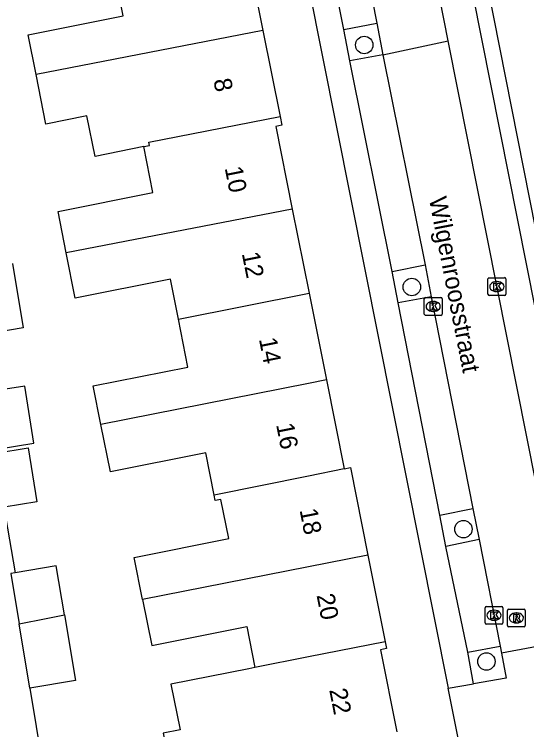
# Model space of a CAD drawing. Extents: x 162250 to 162654, y 380744 to 381605.
# Drawn here: x 162483.45 to 162512.29, y 381060.02 to 381100.24 of the extents above; entities that cross this region are included whole.
import ezdxf

# ---------------------------------------------------------------- set-up
doc = ezdxf.new("R2010")
doc.units = 0
for name, color, linetype in [('IMGEO_Boom', 7, 'Continuous'), ('IMGEO_Kolk', 7, 'Continuous'), ('IMGEO_Openbare_ruimte_label', 7, 'Continuous'), ('IMGEO_Pand', 7, 'Continuous'), ('IMGEO_Pand_nummerreeks', 7, 'Continuous'), ('IMGEO_Parkeervlak_open', 7, 'Continuous'), ('IMGEO_Rioolput', 7, 'Continuous'), ('IMGEO_Voetpad_open', 7, 'Continuous'), ('IMGEO_Woonerf_open', 7, 'Continuous')]:
    doc.layers.add(name, color=color, linetype=linetype)

msp = doc.modelspace()

# ---------------------------------------------------------------- linework, layer by layer
at = {"layer": 'IMGEO_Boom'}
for centre in [(162503.142, 381098.515), (162505.823, 381084.907), (162508.728, 381071.292), (162510.021, 381063.851)]:
    msp.add_circle(centre, 0.489, dxfattribs=at)
at = {"layer": 'IMGEO_Kolk'}
for p, q in [((162510.107, 381084.506), (162510.107, 381085.358)), ((162510.182, 381085.432), (162511.034, 381085.432)), ((162511.108, 381085.358), (162511.108, 381084.506)), ((162510.595, 381085.212), (162510.62, 381085.212)), ((162511.034, 381084.432), (162510.182, 381084.432)), ((162510.618, 381084.652), (162510.593, 381084.652)), ((162506.524, 381083.388), (162506.524, 381084.24)), ((162506.599, 381084.314), (162507.451, 381084.314)), ((162507.012, 381084.094), (162507.037, 381084.094)), ((162507.525, 381084.24), (162507.525, 381083.388)), ((162507.451, 381083.314), (162506.599, 381083.314)), ((162507.035, 381083.534), (162507.01, 381083.534)), ((162509.949, 381066.023), (162509.949, 381066.875)), ((162510.024, 381066.949), (162510.876, 381066.949)), ((162510.437, 381066.729), (162510.462, 381066.729)), ((162510.95, 381066.875), (162510.95, 381066.023)), ((162510.876, 381065.949), (162510.024, 381065.949)), ((162510.46, 381066.169), (162510.435, 381066.169))]:
    msp.add_line(p, q, dxfattribs=at)
for points in [[(162510.107, 381084.506), (162510.107, 381085.358)], [(162510.182, 381085.432), (162511.034, 381085.432)], [(162511.108, 381085.358), (162511.108, 381084.506)], [(162510.428, 381085.132), (162510.551, 381085.132), (162510.551, 381084.981), (162510.681, 381085.132), (162510.845, 381085.132), (162510.699, 381084.981), (162510.852, 381084.732), (162510.7, 381084.732), (162510.615, 381084.896), (162510.551, 381084.829), (162510.551, 381084.732), (162510.428, 381084.732), (162510.428, 381085.132)], [(162511.034, 381084.432), (162510.182, 381084.432)], [(162506.524, 381083.388), (162506.524, 381084.24)], [(162506.599, 381084.314), (162507.451, 381084.314)], [(162506.845, 381084.014), (162506.968, 381084.014), (162506.968, 381083.863), (162507.098, 381084.014), (162507.262, 381084.014), (162507.116, 381083.863), (162507.269, 381083.614), (162507.117, 381083.614), (162507.032, 381083.778), (162506.968, 381083.711), (162506.968, 381083.614), (162506.845, 381083.614), (162506.845, 381084.014)], [(162507.525, 381084.24), (162507.525, 381083.388)], [(162507.451, 381083.314), (162506.599, 381083.314)], [(162509.949, 381066.023), (162509.949, 381066.875)], [(162510.024, 381066.949), (162510.876, 381066.949)], [(162510.95, 381066.875), (162510.95, 381066.023)], [(162510.27, 381066.649), (162510.393, 381066.649), (162510.393, 381066.498), (162510.523, 381066.649), (162510.687, 381066.649), (162510.541, 381066.498), (162510.694, 381066.249), (162510.542, 381066.249), (162510.457, 381066.413), (162510.393, 381066.346), (162510.393, 381066.249), (162510.27, 381066.249), (162510.27, 381066.649)], [(162510.876, 381065.949), (162510.024, 381065.949)]]:
    msp.add_lwpolyline(points, dxfattribs=at)
for centre, start, end in [((162510.184, 381085.356), 91.552, 178.448), ((162510.184, 381085.356), 91.552, 178.448), ((162511.032, 381085.356), 1.552, 88.448), ((162511.032, 381085.356), 1.552, 88.448), ((162510.184, 381084.508), 181.552, 268.448), ((162510.184, 381084.508), 181.552, 268.448), ((162511.032, 381084.508), 271.552, 358.448), ((162511.032, 381084.508), 271.552, 358.448), ((162506.601, 381084.238), 91.552, 178.448), ((162506.601, 381084.238), 91.552, 178.448), ((162507.449, 381084.238), 1.552, 88.448), ((162507.449, 381084.238), 1.552, 88.448), ((162506.601, 381083.39), 181.552, 268.448), ((162506.601, 381083.39), 181.552, 268.448), ((162507.449, 381083.39), 271.552, 358.448), ((162507.449, 381083.39), 271.552, 358.448), ((162510.026, 381066.873), 91.552, 178.448), ((162510.026, 381066.873), 91.552, 178.448), ((162510.874, 381066.873), 1.552, 88.448), ((162510.874, 381066.873), 1.552, 88.448), ((162510.026, 381066.025), 181.552, 268.448), ((162510.026, 381066.025), 181.552, 268.448), ((162510.874, 381066.025), 271.552, 358.448), ((162510.874, 381066.025), 271.552, 358.448)]:
    msp.add_arc(centre, 0.0765, start, end, dxfattribs=at)
for centre, major_axis, ratio, start_param, end_param in [((162510.594, 381084.932), (-0.387, 0.002), 0.722429, 4.712389, 7.853982), ((162510.619, 381084.932), (-0.39, 0.002), 0.717154, 1.570796, 4.712389), ((162507.011, 381083.814), (-0.387, 0.002), 0.722429, 4.712389, 7.853982), ((162507.036, 381083.814), (-0.39, 0.002), 0.717154, 1.570796, 4.712389), ((162510.436, 381066.449), (-0.387, 0.002), 0.722429, 4.712389, 7.853982), ((162510.461, 381066.449), (-0.39, 0.002), 0.717154, 1.570796, 4.712389)]:
    msp.add_ellipse(centre, major_axis=major_axis, ratio=ratio, start_param=start_param, end_param=end_param, dxfattribs=at)
at = {"layer": 'IMGEO_Pand'}
for points in [[(162496.47, 381104.194), (162497.44, 381099.325)], [(162484.68, 381096.851), (162484.234, 381099.088), (162489.573, 381100.153), (162489.054, 381102.758)], [(162497.44, 381099.325), (162484.68, 381096.851)], [(162497.44, 381099.325), (162498.405, 381094.487)], [(162490.741, 381092.802), (162487.994, 381092.251), (162487.54, 381094.531), (162485.234, 381094.071), (162484.68, 381096.851)], [(162490.741, 381092.802), (162491.065, 381092.867), (162491.03, 381093.044), (162498.405, 381094.487)], [(162498.405, 381094.487), (162498.502, 381093.999), (162498.166, 381093.932), (162499.093, 381089.278)], [(162486.378, 381086.82), (162485.911, 381089.161), (162491.255, 381090.226), (162490.741, 381092.802)], [(162499.093, 381089.278), (162486.378, 381086.82)], [(162499.093, 381089.278), (162500.054, 381084.558)], [(162492.688, 381083.097), (162492.24, 381085.345), (162486.885, 381084.277), (162486.378, 381086.82)], [(162483.351, 381086.235), (162483.959, 381082.603), (162481.397, 381082.174)], [(162492.688, 381083.097), (162500.054, 381084.558)], [(162500.054, 381084.558), (162501.023, 381079.693)], [(162488.329, 381077.17), (162487.896, 381079.344), (162493.224, 381080.406), (162492.688, 381083.097)], [(162501.023, 381079.693), (162500, 381079.489), (162488.329, 381077.17)], [(162501.023, 381079.693), (162502.022, 381074.683)], [(162482.358, 381075.776), (162484.55, 381076.127), (162484.037, 381079.338), (162481.845, 381078.988)], [(162494.697, 381073.204), (162494.222, 381075.589), (162488.857, 381074.52), (162488.329, 381077.17)], [(162482.392, 381075.566), (162484.24, 381075.861), (162484.725, 381072.823), (162482.877, 381072.528)], [(162502.022, 381074.683), (162500, 381074.272), (162494.697, 381073.204)], [(162502.022, 381074.683), (162502.37, 381074.753), (162503.351, 381069.829)], [(162490.671, 381067.34), (162490.199, 381069.707), (162495.52, 381070.768), (162495.083, 381072.96), (162494.759, 381072.895), (162494.697, 381073.204)], [(162503.351, 381069.829), (162500, 381069.171), (162490.671, 381067.34)], [(162503.351, 381069.829), (162504.321, 381064.962)], [(162486.273, 381066.477), (162485.813, 381069.222), (162483.492, 381068.833)], [(162483.492, 381068.833), (162483.251, 381068.793), (162483.723, 381065.976)], [(162490.671, 381067.34), (162491.188, 381064.746), (162496.529, 381065.81), (162496.987, 381063.514)], [(162483.723, 381065.976), (162485.243, 381066.275), (162486.273, 381066.477)], [(162486.273, 381066.477), (162486.893, 381062.777), (162484.331, 381062.348)], [(162484.331, 381062.348), (162483.723, 381065.976)], [(162504.321, 381064.962), (162500, 381064.109), (162496.987, 381063.514)], [(162504.321, 381064.962), (162504.398, 381064.577), (162504.062, 381064.51), (162504.982, 381059.893)], [(162496.987, 381063.514), (162496.648, 381063.447), (162492.266, 381062.582), (162492.778, 381060.013), (162491.836, 381059.825), (162492.307, 381057.464)]]:
    msp.add_lwpolyline(points, dxfattribs=at)
at = {"layer": 'IMGEO_Parkeervlak_open'}
for points in [[(162507.858, 381098.746), (162506.695, 381104.669)], [(162503.021, 381103.934), (162503.85, 381099.749)], [(162501.998, 381099.383), (162503.85, 381099.749)], [(162514.486, 381065.448), (162507.858, 381098.746)], [(162504.196, 381097.954), (162502.342, 381097.625)], [(162504.196, 381097.954), (162506.573, 381086.156)], [(162504.719, 381085.782), (162506.573, 381086.156)], [(162506.918, 381084.36), (162505.056, 381084.016)], [(162506.918, 381084.36), (162509.25, 381072.452)], [(162507.4, 381072.082), (162509.25, 381072.452)], [(162509.616, 381070.719), (162507.745, 381070.324)], [(162509.616, 381070.719), (162510.787, 381064.721)], [(162508.966, 381064.368), (162510.787, 381064.721)]]:
    msp.add_lwpolyline(points, dxfattribs=at)
at = {"layer": 'IMGEO_Rioolput'}
for p, q in [((162511.208, 381065.875), (162511.208, 381066.727)), ((162511.283, 381066.801), (162512.135, 381066.801)), ((162512.209, 381066.727), (162512.209, 381065.875)), ((162511.696, 381066.581), (162511.721, 381066.581)), ((162511.719, 381066.021), (162511.694, 381066.021)), ((162512.135, 381065.801), (162511.283, 381065.801))]:
    msp.add_line(p, q, dxfattribs=at)
for points in [[(162511.208, 381065.875), (162511.208, 381066.727)], [(162511.283, 381066.801), (162512.135, 381066.801)], [(162512.209, 381066.727), (162512.209, 381065.875)], [(162511.797, 381066.499), (162511.545, 381066.501), (162511.545, 381066.101)], [(162511.723, 381066.42), (162511.669, 381066.42), (162511.669, 381066.339)], [(162511.669, 381066.339), (162511.721, 381066.339)], [(162511.545, 381066.101), (162511.669, 381066.101), (162511.669, 381066.263), (162511.68, 381066.263)], [(162511.727, 381066.234), (162511.798, 381066.101), (162511.938, 381066.101), (162511.873, 381066.227)], [(162512.135, 381065.801), (162511.283, 381065.801)]]:
    msp.add_lwpolyline(points, dxfattribs=at)
for centre, radius, start, end in [((162511.285, 381066.725), 0.0765, 91.552, 178.448), ((162511.285, 381066.725), 0.0765, 91.552, 178.448), ((162512.133, 381066.725), 0.0765, 1.552, 88.448), ((162512.133, 381066.725), 0.0765, 1.552, 88.448), ((162511.705, 381066.528), 0.19, 274.7715, 282.9687), ((162511.729, 381066.324), 0.0964, 77.0061, 93.1865), ((162511.743, 381066.381), 0.0378, 276.6634, 79.6772), ((162511.796, 381066.389), 0.109, 350.3612, 89.416), ((162511.794, 381066.389), 0.112, 277.5842, 350.9817), ((162511.679, 381066.21), 0.0533, 26.0293, 88.6989), ((162511.778, 381066.174), 0.108, 29.5134, 73.7905), ((162511.285, 381065.877), 0.0765, 181.552, 268.448), ((162511.285, 381065.877), 0.0765, 181.552, 268.448), ((162512.133, 381065.877), 0.0765, 271.552, 358.448), ((162512.133, 381065.877), 0.0765, 271.552, 358.448)]:
    msp.add_arc(centre, radius, start, end, dxfattribs=at)
for centre, major_axis, ratio, start_param, end_param in [((162511.695, 381066.301), (-0.387, 0.002), 0.722429, 4.712389, 7.853982), ((162511.72, 381066.301), (-0.39, 0.002), 0.717154, 1.570796, 4.712389)]:
    msp.add_ellipse(centre, major_axis=major_axis, ratio=ratio, start_param=start_param, end_param=end_param, dxfattribs=at)
at = {"layer": 'IMGEO_Voetpad_open'}
for points in [[(162517.527, 381064.258), (162507.059, 381117.156)], [(162504.39, 381116.243), (162506.211, 381116.622), (162516.305, 381065.809)], [(162497.47, 381114.509), (162500, 381101.818), (162507.87, 381062.342)], [(162501.998, 381099.383), (162499.637, 381111.231)], [(162502.342, 381097.625), (162501.998, 381099.383)], [(162504.719, 381085.782), (162502.342, 381097.625)], [(162505.056, 381084.016), (162504.719, 381085.782)], [(162507.4, 381072.082), (162505.056, 381084.016)], [(162482.877, 381072.528), (162482.96, 381072.01), (162483.492, 381068.833)], [(162507.745, 381070.324), (162507.4, 381072.082)], [(162508.966, 381064.368), (162507.745, 381070.324)], [(162509.296, 381062.603), (162508.966, 381064.368)], [(162484.331, 381062.348), (162485.396, 381055.893)], [(162507.87, 381062.342), (162509.296, 381062.603)]]:
    msp.add_lwpolyline(points, dxfattribs=at)
at = {"layer": 'IMGEO_Woonerf_open'}
for points in [[(162503.85, 381099.749), (162504.196, 381097.954)], [(162504.196, 381097.954), (162507.858, 381098.746)], [(162506.573, 381086.156), (162506.918, 381084.36)], [(162509.25, 381072.452), (162509.616, 381070.719)], [(162510.787, 381064.721), (162510.865, 381064.31)], [(162514.576, 381065.01), (162510.865, 381064.31)], [(162510.865, 381064.31), (162511.129, 381062.913), (162509.296, 381062.603)], [(162512.477, 381039.235), (162507.87, 381062.342)]]:
    msp.add_lwpolyline(points, dxfattribs=at)

# ---------------------------------------------------------------- texts
at = {"layer": 'IMGEO_Openbare_ruimte_label'}
msp.add_text('Wilgenroosstraat', height=1, rotation=281.0739, dxfattribs=at).set_placement((162506.779, 381089.874))
at = {"layer": 'IMGEO_Pand_nummerreeks'}
for s, rotation, p in [('8', 281.2699, (162494.65, 381096.542)), ('10', 281.3277, (162495.287, 381091.599)), ('12', 281.3277, (162496.25, 381086.793)), ('14', 281.3277, (162497.215, 381081.978)), ('16', 281.3277, (162498.179, 381077.166)), ('18', 281.2674, (162499.501, 381072.369)), ('20', 281.2699, (162500.456, 381067.577)), ('22', 281.2699, (162501.168, 381062.255))]:
    msp.add_text(s, height=1, rotation=rotation, dxfattribs=at).set_placement(p)

doc.saveas('drawing.dxf')
